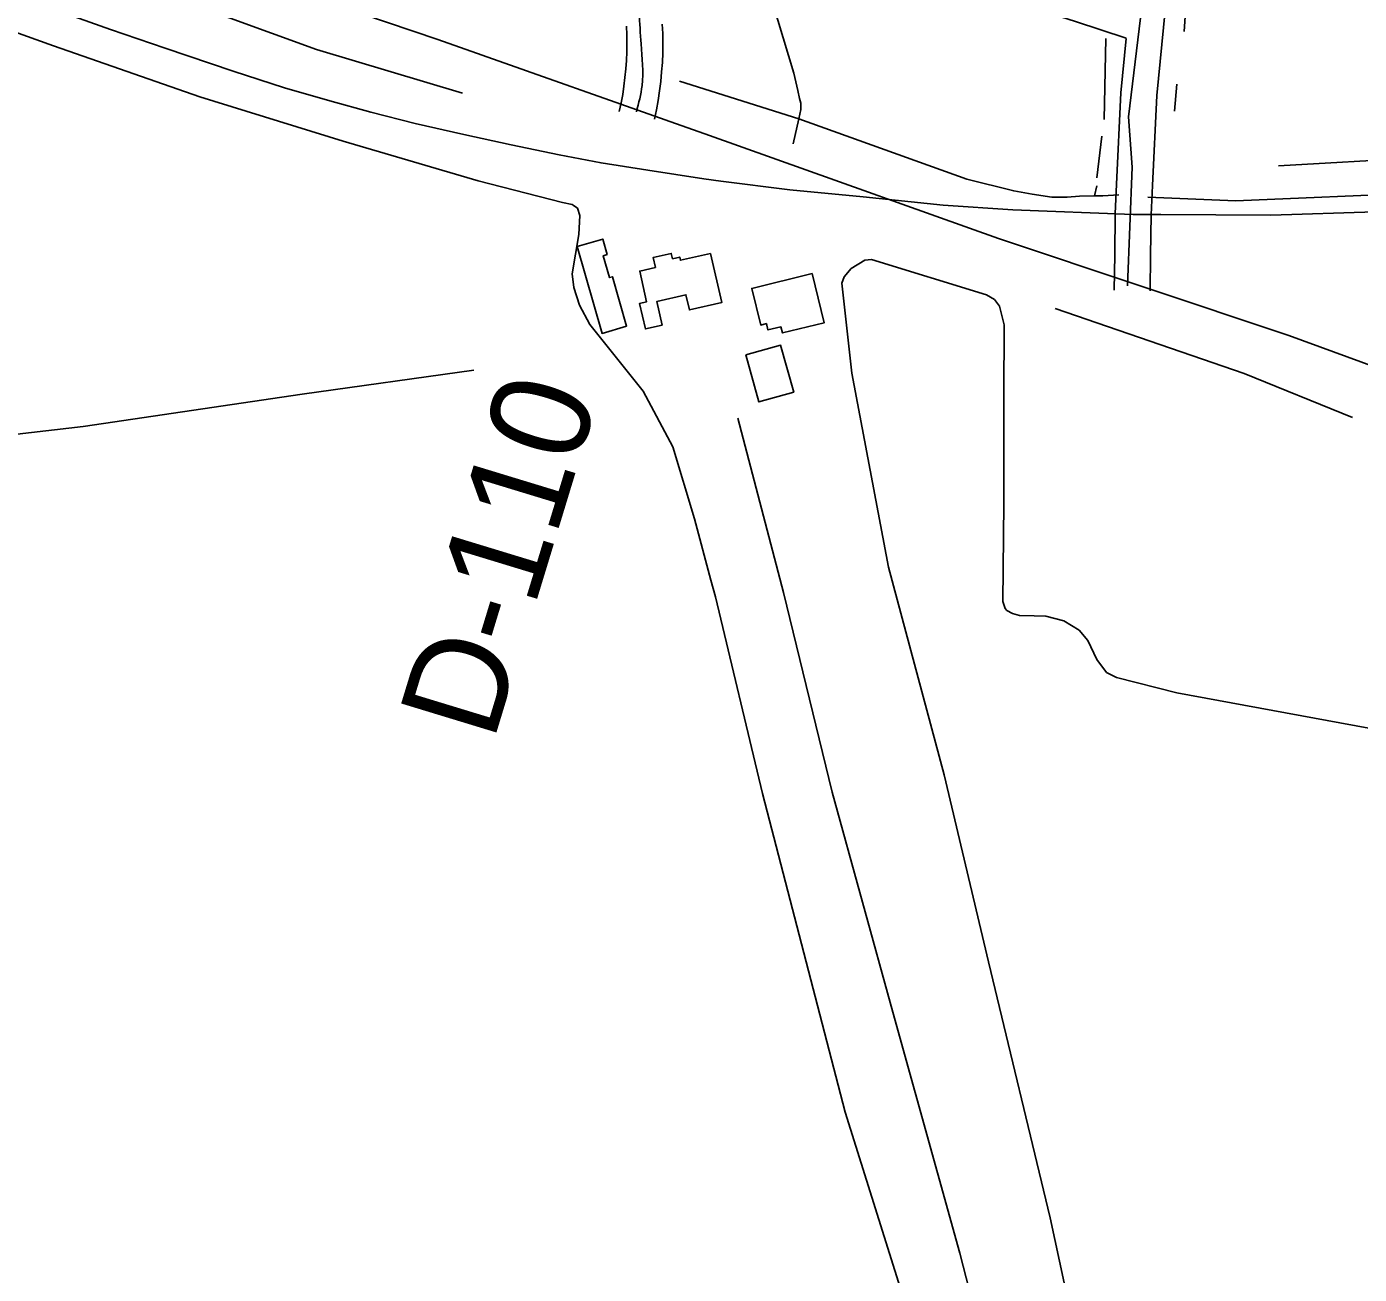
# Model space of a CAD drawing. Extents: x 3715084 to 3753216, y 488173 to 513963.
# Drawn here: x 3725388 to 3726500, y 496938 to 497978 of the extents above; entities that cross this region are included whole.
import ezdxf

# ---------------------------------------------------------------- set-up
doc = ezdxf.new("R2010")
doc.units = 0
for name, color, linetype in [('V-BLDG-OTLN', 7, 'Continuous'), ('V-RAIL-TRAK', 7, 'Continuous'), ('V-RIVR-RANG-IDEN', 7, 'Continuous'), ('V-ROAD-CNTR', 7, 'Continuous'), ('V-SITE-VEGE', 7, 'Continuous'), ('V-TOPO-SHOR', 7, 'Continuous')]:
    doc.layers.add(name, color=color, linetype=linetype)

msp = doc.modelspace()

# ---------------------------------------------------------------- linework, layer by layer
at = {"layer": 'V-BLDG-OTLN'}
for points in [[(3725847.6, 497794.8), (3725868.8, 497800.8), (3725872.4, 497788), (3725869.1, 497787), (3725874.3, 497768.8), (3725877, 497769.5), (3725888.7, 497728.2), (3725868.2, 497722.3)], [(3725958.6, 497788.9), (3725968, 497747.9), (3725941.1, 497741.8), (3725938.2, 497754.4), (3725913.8, 497748.8), (3725918.3, 497729.2), (3725904.4, 497726), (3725899.5, 497747.3), (3725905.4, 497748.6), (3725899.6, 497774.2), (3725912.7, 497777.2), (3725910.8, 497785.4), (3725925.9, 497788.9), (3725927, 497784.5), (3725933, 497785.9), (3725933.6, 497783.2)], [(3726043.4, 497772.1), (3726053.5, 497731.1), (3726018.7, 497722.6), (3726017.4, 497727.7), (3726006.5, 497725.1), (3726005.2, 497730.4), (3726000.5, 497729.2), (3725993, 497759.7)], [(3725988.1, 497704.3), (3726017.1, 497712.4), (3726028, 497673.2), (3725999, 497665.1)]]:
    msp.add_lwpolyline(points, close=True, dxfattribs=at)
at = {"layer": 'V-RAIL-TRAK'}
for points in [[(3725354.8, 498011.6), (3725410.7, 497992.4), (3725458.4, 497975.5), (3725504, 497960.1)], [(3725504, 497960.1), (3725560.8, 497940.7), (3725603.4, 497926.8), (3725641.3, 497916.1), (3725675.5, 497906.6), (3725712.3, 497897.3), (3725753, 497888), (3725792.5, 497879.5), (3725832.5, 497871.2), (3725867.4, 497864.4), (3725906.5, 497858.4), (3725953.1, 497851.2), (3725967.2, 497849.2)], [(3726948.3, 497867), (3726912.8, 497864), (3726859.6, 497859.6), (3726804.7, 497858.8), (3726752.2, 497860), (3726733.5, 497861.3), (3726689.1, 497865.3), (3726643, 497873.2), (3726631, 497874.4), (3726614.5, 497875.4), (3726548.5, 497868.5), (3726432.3, 497862)], [(3726311.1, 497821.4), (3726210.8, 497825.2), (3726152.7, 497829.2), (3726085.8, 497836), (3726024.8, 497841.8), (3725967.2, 497849.2)], [(3726618.7, 497828.7), (3726512.8, 497823.5), (3726425.9, 497820.7), (3726334.1, 497821.4), (3726311.1, 497821.4)]]:
    msp.add_lwpolyline(points, dxfattribs=at)
at = {"layer": 'V-ROAD-CNTR'}
for points in [[(3725905.9, 498568.3), (3726015.8, 498523.8), (3726141.5, 498471.6), (3726283.2, 498412), (3726374.6, 498378.4), (3726355.2, 498260.8), (3726354.6, 498255.3), (3726352.2, 498234.1), (3726347.3, 498169.4), (3726344.4, 498110.1), (3726339.4, 498008.3), (3726336.3, 497977.2), (3726330.7, 497920.6), (3726327, 497845.4), (3726326.1, 497821), (3726325.6, 497787.2), (3726325.3, 497757.8)], [(3725906.3, 498397.4), (3725913, 498362.4), (3725930.9, 498298.4), (3725953.1, 498233.3), (3725965, 498198), (3725988.5, 498116.5), (3725991.3, 498110.5), (3725994, 498105.4), (3725996.9, 498100.4), (3726000, 498095.6), (3726003.3, 498090.8), (3726006.8, 498086.3), (3726010.6, 498081.8), (3726014.5, 498077.6), (3726018.6, 498073.5), (3726022.8, 498069.7), (3726027.3, 498066), (3726031.9, 498062.5), (3726036.7, 498059.2), (3726041.5, 498056.2), (3726047.4, 498052.8), (3726098.8, 498034.8), (3726262.9, 497982.3), (3726305.3, 497968.2)], [(3726365.5, 498384.1), (3726307.1, 497902.8), (3726310.2, 497860.7), (3726306.4, 497762)], [(3728322.2, 497108.3), (3728119.7, 497153.6), (3727963.2, 497194.6), (3727833.3, 497234.6), (3727668.8, 497291.2), (3727522, 497343.8), (3727382.2, 497391.7), (3727208.3, 497453), (3726976.2, 497533.7), (3726762, 497605.3), (3726612.6, 497657.8), (3726440.7, 497720.4), (3726198.7, 497801.4), (3725957.7, 497887.2), (3725731.2, 497967.2), (3725519.8, 498038.8), (3725291.3, 498120), (3725035.4, 498207.8), (3724721.6, 498318.2)], [(3725911.9, 497900.9), (3725913.5, 497908.5), (3725914.9, 497916.4), (3725916.2, 497924.3), (3725917.2, 497932.2), (3725917.9, 497940.2), (3725918.5, 497948.1), (3725918.8, 497956.1), (3725918.9, 497964.1), (3725918.8, 497972.1), (3725918.4, 497980.1)], [(3725882.5, 497907.2), (3725884.1, 497914.4), (3725885.4, 497921.4), (3725886.4, 497928.4), (3725887.3, 497935.5), (3725888, 497942.7), (3725888.5, 497949.8), (3725888.8, 497956.9), (3725888.9, 497964.1), (3725888.8, 497971.2), (3725888.5, 497978.4)], [(3726305.2, 497968), (3726300.7, 497922.8), (3726297.1, 497846.7), (3726296.1, 497821.8), (3726295.6, 497787.6), (3726295.3, 497758.2)]]:
    msp.add_lwpolyline(points, dxfattribs=at)
msp.add_spline([(3725896.8, 497907), (3725901.6, 497928.8), (3725900.7, 497963.5), (3725897.7, 498015.4), (3725890.9, 498061.9), (3725848.5, 498171.1), (3725816.4, 498253), (3725801.2, 498306.9), (3725798.9, 498337.3), (3725811.7, 498376.3), (3725846.5, 498404.9), (3725886, 498425), (3725912.4, 498438.6), (3725916.4, 498460.8), (3725913.1, 498502), (3725897.5, 498542.1), (3725889.2, 498599.1), (3725888.9, 498644.4), (3725901.7, 498689.9), (3725914.2, 498745.1), (3725932.4, 498782.9), (3725949.7, 498799.7), (3725984.3, 498802.3), (3726049.5, 498793.6), (3726190.6, 498747.4), (3726301.5, 498682.8), (3726403.5, 498623.9), (3726408.6, 498596.7), (3726410.4, 498564)], degree=3, dxfattribs=at)
at = {"layer": 'V-SITE-VEGE'}
for p, q in [((3725293.4, 498004.3), (3725410.9, 497961.8)), ((3725410.9, 497961.8), (3725532.8, 497919.5)), ((3725532.8, 497919.5), (3725652.4, 497882.5)), ((3725652.4, 497882.5), (3725764.9, 497849.5)), ((3725764.9, 497849.5), (3725835.1, 497831.4)), ((3725835.1, 497831.4), (3725843.3, 497829.7)), ((3725843.3, 497829.7), (3725844, 497829.1)), ((3725844, 497829.1), (3725847.8, 497826.6)), ((3725847.8, 497826.6), (3725849.8, 497820.4)), ((3725849.8, 497820.4), (3725848.9, 497804.7)), ((3725848.9, 497804.7), (3725843.2, 497771.9)), ((3726075.8, 497776.4), (3726087.2, 497783.3)), ((3726087.2, 497783.3), (3726092.9, 497783.8)), ((3726092.9, 497783.8), (3726188.6, 497754.5)), ((3725843.2, 497771.9), (3725844.7, 497760.6)), ((3726068.2, 497764.2), (3726070.1, 497769.5)), ((3726070.1, 497769.5), (3726075.8, 497776.4)), ((3725844.7, 497760.6), (3725849.4, 497745.8)), ((3726076.5, 497689.1), (3726068.2, 497764.2)), ((3726188.6, 497754.5), (3726195.3, 497750.6)), ((3726195.3, 497750.6), (3726199.7, 497744.9)), ((3725849.4, 497745.8), (3725858, 497729.7)), ((3726199.7, 497744.9), (3726203.5, 497729.4)), ((3725858, 497729.7), (3725902.6, 497674.1)), ((3726203.5, 497729.4), (3726203.1, 497670.2)), ((3726107.1, 497527.4), (3726076.5, 497689.1)), ((3725902.6, 497674.1), (3725927.3, 497627.7)), ((3726203.1, 497670.2), (3726203.1, 497580.2)), ((3725927.3, 497627.7), (3725945.3, 497567.8)), ((3726203.1, 497580.2), (3726202.4, 497498.7)), ((3725945.3, 497567.8), (3725958.9, 497516.6)), ((3726153.4, 497354.3), (3726107.1, 497527.4)), ((3725958.9, 497516.6), (3725962.8, 497502.7)), ((3725962.8, 497502.7), (3726002.1, 497338.8)), ((3726202.4, 497498.7), (3726204.4, 497493)), ((3726204.4, 497493), (3726205.7, 497491.3)), ((3726205.7, 497491.3), (3726210.5, 497488.7)), ((3726210.5, 497488.7), (3726216.2, 497487)), ((3726216.2, 497487), (3726228.4, 497486.8)), ((3726228.4, 497486.8), (3726238.1, 497486.5)), ((3726238.1, 497486.5), (3726253.3, 497482.8)), ((3726253.3, 497482.8), (3726265.9, 497474.9)), ((3726265.9, 497474.9), (3726273.2, 497466.3)), ((3726273.2, 497466.3), (3726280.6, 497450.5)), ((3726280.6, 497450.5), (3726288.7, 497439.7)), ((3726288.7, 497439.7), (3726297.2, 497435.4)), ((3726297.2, 497435.4), (3726347.3, 497422.8)), ((3726347.3, 497422.8), (3726507.5, 497393.2)), ((3726190.4, 497198.5), (3726153.4, 497354.3)), ((3726002.1, 497338.8), (3726070.8, 497073.2)), ((3726241.9, 496985.2), (3726190.4, 497198.5)), ((3726070.8, 497073.2), (3726133.1, 496875.1)), ((3726268.1, 496863.9), (3726241.9, 496985.2))]:
    msp.add_line(p, q, dxfattribs=at)
at = {"layer": 'V-TOPO-SHOR'}
for p, q in [((3726362.1, 498103), (3726353.5, 497973.8)), ((3726288.3, 497967.9), (3726286.9, 497900.4)), ((3726347.3, 497930), (3726345.5, 497907.6)), ((3726032.4, 497901.1), (3726027.5, 497880.2)), ((3726285, 497886.6), (3726280.8, 497852)), ((3726280.8, 497845.3), (3726278.9, 497836.8))]:
    msp.add_line(p, q, dxfattribs=at)
for points in [[(3725751.8, 497922.4), (3725630.2, 497958.9), (3725520.7, 497998.7), (3725343.6, 498059.4), (3725192.8, 498112.9), (3725037.1, 498164.6), (3724882.6, 498220.7), (3724757.2, 498264.3), (3724622.4, 498310.9), (3724504.7, 498352), (3724378, 498397), (3724239.5, 498442.1), (3724088.7, 498496.6), (3723980.6, 498533.3), (3723901.5, 498562.5)], [(3725902.1, 498362.4), (3725939.1, 498219.4), (3725976.2, 498099), (3726005.9, 498013), (3726028.1, 497939.1), (3726031.5, 497924.7), (3726032.9, 497918), (3726033.9, 497914.1), (3726033.9, 497908.8), (3726032.4, 497901.1)], [(3725932.7, 497932.6), (3726032.4, 497901.1), (3726172.4, 497850.9), (3726211.4, 497841), (3726226.8, 497838.3), (3726243.2, 497835.8), (3726256, 497835.8), (3726266.3, 497836.5), (3726278.9, 497836.8), (3726285.8, 497836.9), (3726299.1, 497837.7)], [(3726323.3, 497835.8), (3726396.6, 497832.6), (3726553.1, 497839.3), (3726602.2, 497840.8)], [(3726245.9, 497742.9), (3726403.5, 497688.7), (3726493.9, 497652.2)], [(3725761.3, 497691.5), (3725618.2, 497671.6), (3725435.6, 497644.7), (3725258.2, 497624.2), (3725019.6, 497597.5), (3724800.4, 497569.9), (3724572.2, 497541.6), (3724361.6, 497516.8), (3724273.3, 497509.3), (3724258.9, 497505.4), (3724250.4, 497500.7), (3724243.8, 497493.4), (3724240.8, 497486.5), (3724240.5, 497477.1), (3724250.1, 497445.2), (3724278.8, 497339.7), (3724318.7, 497186.2), (3724361.2, 497014.7), (3724405.7, 496861.2), (3724446.5, 496707.7)], [(3725981.4, 497651.7), (3726019.6, 497506.3), (3726060, 497339.8), (3726110.6, 497156.4), (3726166.5, 496955.7), (3726208.9, 496790.2), (3726230.9, 496716.2)]]:
    msp.add_lwpolyline(points, dxfattribs=at)

# ---------------------------------------------------------------- texts
at = {"layer": 'V-RIVR-RANG-IDEN'}
msp.add_text('D-110', height=83, rotation=73.0593, dxfattribs=at).set_placement((3725777.5, 497380.9))

doc.saveas('drawing.dxf')
